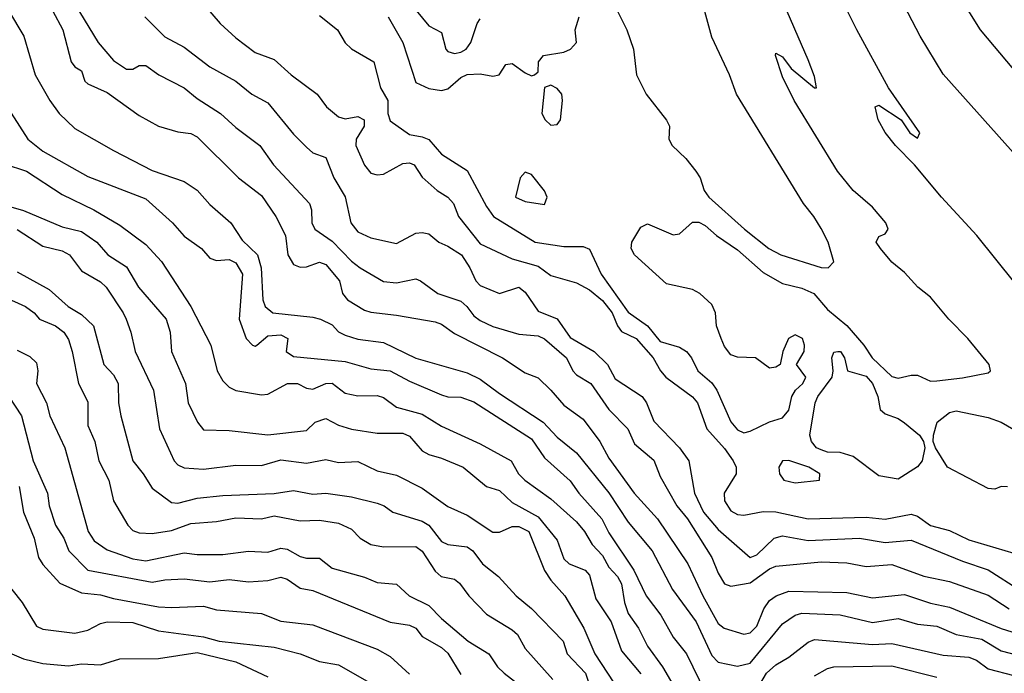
# Model space of a CAD drawing. Header units: metres. Extents: x -46681 to -43747, y -240911 to -237677.
# Tile 313 of 656: x -44839 to -44763, y -240522 to -240471. Entities that reach past the tile are written whole.
import ezdxf

# ---------------------------------------------------------------- set-up
doc = ezdxf.new("R2010")
doc.units = ezdxf.units.M
doc.layers.add('CONTOUR_INDEX', color=1, linetype='Continuous')
doc.layers.add('CONTOUR_INTER', color=3, linetype='Continuous')

msp = doc.modelspace()

# ---------------------------------------------------------------- linework, layer by layer
at = {"layer": 'CONTOUR_INDEX'}
for points, elevation in [([(-44759.095, -240484.488), (-44767.595, -240474.963), (-44769.391, -240472.02), (-44770.954, -240469.02)], 90), ([(-44829.665, -240470.52), (-44828.095, -240472.074), (-44826.595, -240472.874), (-44824.595, -240474.406), (-44822.595, -240475.514), (-44821.354, -240476.52), (-44820.095, -240477.207), (-44818.095, -240479.637), (-44817.095, -240480.649), (-44816.595, -240481.094), (-44815.595, -240481.449), (-44814.966, -240483.02), (-44814.095, -240484.497), (-44813.639, -240486.52), (-44813.095, -240487.216), (-44812.095, -240487.695), (-44810.095, -240488.12), (-44808.595, -240487.337), (-44808.095, -240487.267), (-44807.595, -240487.384), (-44806.813, -240488.02), (-44806.095, -240488.334), (-44805.046, -240489.02), (-44804.392, -240490.02), (-44803.94, -240491.02), (-44803.595, -240491.4), (-44802.095, -240492.012), (-44800.581, -240491.52), (-44800.095, -240491.916), (-44799.095, -240493.398), (-44797.595, -240493.98), (-44796.595, -240495.43), (-44794.736, -240496.52), (-44793.704, -240497.52), (-44793.095, -240498.636), (-44791.002, -240500.02), (-44790.661, -240500.52), (-44790.095, -240501.928), (-44788.095, -240504.012), (-44787.362, -240505.02), (-44786.938, -240507.52), (-44786.221, -240509.02), (-44785.095, -240510.364), (-44782.595, -240512.524), (-44782.095, -240512.314), (-44780.743, -240511.02), (-44780.095, -240510.856), (-44778.095, -240511.214), (-44774.095, -240511.028), (-44772.095, -240511.372), (-44770.095, -240511.188), (-44766.095, -240512.814), (-44764.095, -240513.492), (-44761.595, -240515.103)], 90), ([(-44840.595, -240481.947), (-44838.854, -240482.52), (-44836.095, -240484.327), (-44833.614, -240485.52), (-44831.595, -240486.707), (-44829.595, -240488.205), (-44828.371, -240489.52), (-44826.09, -240493.02), (-44824.524, -240496.02), (-44824.042, -240498.02), (-44823.595, -240498.8), (-44823.095, -240499.285), (-44822.595, -240499.556), (-44820.595, -240499.901), (-44820.095, -240499.833), (-44818.574, -240499.02), (-44817.804, -240499.02), (-44817.095, -240499.362), (-44816.595, -240499.444), (-44815.595, -240498.999), (-44815.095, -240498.98), (-44814.095, -240499.772), (-44813.095, -240499.979), (-44811.595, -240499.945), (-44811.095, -240500.105), (-44810.095, -240500.845), (-44808.095, -240501.393), (-44806.595, -240502.323), (-44803.595, -240503.687), (-44801.19, -240505.02), (-44800.602, -240506.02), (-44800.125, -240506.52), (-44798.095, -240507.962), (-44796.095, -240509.763), (-44795.47, -240510.52), (-44794.873, -240511.52), (-44794.095, -240512.386), (-44793.595, -240513.285), (-44792.916, -240514.02), (-44792.595, -240514.582), (-44792.384, -240516.02), (-44792.095, -240516.887), (-44791.28, -240518.02), (-44790.595, -240519.417), (-44789.42, -240521.02), (-44788.25, -240523.02)], 95), ([(-44839.595, -240496.422), (-44838.595, -240496.919), (-44838.095, -240497.413), (-44837.969, -240498.02), (-44838.073, -240499.02), (-44837.311, -240500.52), (-44837.039, -240501.52), (-44835.877, -240504.02), (-44834.056, -240510.52), (-44833.595, -240511.228), (-44832.595, -240511.941), (-44830.595, -240512.624), (-44829.595, -240512.797), (-44826.595, -240512.159), (-44825.595, -240512.303), (-44823.595, -240512.3), (-44821.595, -240512.037), (-44820.095, -240512.129), (-44819.095, -240511.815), (-44818.595, -240511.892), (-44817.595, -240512.445), (-44817.095, -240512.577), (-44816.095, -240512.57), (-44815.095, -240513.359), (-44812.595, -240514.048), (-44811.595, -240514.467), (-44810.095, -240514.612), (-44809.103, -240515.52), (-44807.595, -240516.253), (-44806.595, -240517.282), (-44804.53, -240519.02), (-44802.929, -240520.02), (-44802.24, -240521.02), (-44801.725, -240521.52), (-44800.595, -240522.401)], 100), ([(-44777.595, -240521.724), (-44776.595, -240521.147), (-44776.095, -240521.029), (-44771.595, -240520.941), (-44768.095, -240521.842)], 95)]:
    msp.add_lwpolyline(points, dxfattribs=dict(at, elevation=elevation))
at = {"layer": 'CONTOUR_INTER'}
for points, elevation in [([(-44816.095, -240470.407), (-44814.692, -240471.52), (-44814.095, -240472.533), (-44813.595, -240473.014), (-44811.849, -240474.02), (-44811.337, -240476.02), (-44810.782, -240477.02), (-44810.759, -240478.02), (-44810.595, -240478.59), (-44809.095, -240479.657), (-44808.095, -240479.833), (-44807.595, -240480.054), (-44806.595, -240481.19), (-44804.595, -240482.463), (-44803.095, -240485.251), (-44802.547, -240486.02), (-44799.327, -240488.02), (-44797.095, -240488.374), (-44795.595, -240488.359), (-44795.095, -240488.575), (-44794.196, -240490.52), (-44792.095, -240493.476), (-44790.579, -240494.52), (-44789.595, -240495.737), (-44788.095, -240496.189), (-44787.563, -240496.52), (-44787.154, -240497.02), (-44786.661, -240498.02), (-44785.595, -240498.953), (-44785.2, -240499.52), (-44784.095, -240501.997), (-44783.595, -240502.601), (-44783.095, -240502.831), (-44782.595, -240502.709), (-44781.095, -240501.98), (-44780.095, -240501.668), (-44779.595, -240501.075), (-44779.369, -240500.02), (-44779.076, -240499.52), (-44778.52, -240499.02), (-44778.283, -240498.52), (-44778.988, -240497.52), (-44778.396, -240496.52), (-44778.384, -240496.02), (-44778.547, -240495.52), (-44779.095, -240495.234), (-44779.622, -240495.52), (-44780.058, -240496.52), (-44780.258, -240497.52), (-44780.595, -240497.742), (-44781.095, -240497.812), (-44782.186, -240497.02), (-44783.595, -240496.96), (-44784.095, -240496.79), (-44784.595, -240496.141), (-44784.851, -240495.52), (-44785.219, -240494.52), (-44785.31, -240493.52), (-44785.595, -240492.88), (-44786.524, -240492.02), (-44787.095, -240491.693), (-44789.095, -240491.254), (-44791.594, -240489.02), (-44791.861, -240488.52), (-44791.793, -240488.02), (-44791.095, -240486.872), (-44790.595, -240486.597), (-44788.595, -240487.461), (-44788.095, -240487.376), (-44787.095, -240486.484), (-44786.595, -240486.475), (-44786.095, -240486.737), (-44785.22, -240487.52), (-44783.595, -240488.612), (-44781.595, -240490.376), (-44780.095, -240491.242), (-44778.595, -240491.593), (-44777.646, -240492.02), (-44776.595, -240493.253), (-44775.095, -240494.504), (-44773.775, -240496.02), (-44773.113, -240497.02), (-44771.595, -240498.471), (-44771.095, -240498.604), (-44770.095, -240498.364), (-44769.595, -240498.374), (-44768.595, -240498.818), (-44768.095, -240498.804), (-44766.095, -240498.578), (-44764.095, -240498.171), (-44763.919, -240498.02), (-44764.021, -240497.52), (-44765.67, -240495.52), (-44767.165, -240494.02), (-44768.595, -240492.289), (-44769.57, -240491.52), (-44770.595, -240490.386), (-44771.595, -240489.571), (-44772.475, -240488.52), (-44772.813, -240488.02), (-44772.595, -240487.589), (-44772.095, -240487.383), (-44771.87, -240487.02), (-44772.06, -240486.52), (-44773.095, -240485.317), (-44774.595, -240484.02), (-44775.812, -240482.52), (-44779.181, -240477.02), (-44780.095, -240475.177), (-44780.646, -240473.52), (-44780.595, -240473.343), (-44780.095, -240473.621), (-44779.419, -240474.52), (-44777.595, -240476.037), (-44777.453, -240476.02), (-44777.595, -240475.141), (-44778.095, -240473.855), (-44782.147, -240464.52)], 88), ([(-44760.541, -240493.02), (-44764.985, -240487.52), (-44767.73, -240484.52), (-44769.818, -240482.02), (-44771.297, -240480.52), (-44772.095, -240479.505), (-44772.648, -240478.52), (-44772.879, -240477.52), (-44772.595, -240477.369), (-44770.871, -240478.52), (-44770.182, -240479.52), (-44769.595, -240479.941), (-44769.403, -240479.52), (-44771.844, -240476.02), (-44774.307, -240471.52), (-44776.806, -240466.52)], 89), ([(-44762.095, -240474.602), (-44764.709, -240471.52), (-44766.868, -240468.02)], 91), ([(-44826.095, -240468.362), (-44823.808, -240471.02), (-44822.595, -240472.144), (-44821.095, -240473.287), (-44819.595, -240473.836), (-44818.283, -240475.02), (-44816.269, -240476.52), (-44815.542, -240477.52), (-44814.595, -240478.29), (-44814.095, -240478.443), (-44813.095, -240478.263), (-44812.597, -240478.52), (-44812.62, -240479.02), (-44813.244, -240480.02), (-44813.258, -240480.52), (-44812.595, -240482.037), (-44812.095, -240482.653), (-44811.595, -240482.805), (-44811.095, -240482.733), (-44809.595, -240481.923), (-44809.095, -240481.851), (-44808.718, -240482.02), (-44808.095, -240482.962), (-44806.936, -240484.02), (-44806.095, -240484.531), (-44805.654, -240485.02), (-44805.273, -240486.02), (-44803.595, -240488.144), (-44801.095, -240489.331), (-44799.095, -240489.888), (-44798.095, -240490.604), (-44796.095, -240491.181), (-44795.095, -240491.743), (-44794.095, -240492.552), (-44793.341, -240493.52), (-44792.922, -240494.52), (-44792.595, -240494.966), (-44791.47, -240495.52), (-44790.155, -240497.02), (-44789.582, -240498.02), (-44789.148, -240498.52), (-44787.095, -240500.036), (-44786.691, -240500.52), (-44785.976, -240502.52), (-44784.595, -240504.065), (-44783.924, -240505.02), (-44783.7, -240505.52), (-44783.679, -240506.02), (-44784.625, -240507.52), (-44784.595, -240508.118), (-44784.095, -240508.896), (-44783.595, -240509.196), (-44783.095, -240509.253), (-44781.595, -240508.956), (-44780.595, -240508.978), (-44778.095, -240509.517), (-44773.595, -240509.404), (-44772.095, -240509.551), (-44770.095, -240509.155), (-44769.595, -240509.308), (-44768.595, -240510.056), (-44767.095, -240510.424), (-44765.595, -240511.153), (-44762.095, -240512.193)], 89), ([(-44835.097, -240469.52), (-44833.28, -240472.52), (-44832.095, -240473.903), (-44831.095, -240474.59), (-44830.595, -240474.572), (-44830.095, -240474.302), (-44829.595, -240474.3), (-44828.565, -240475.02), (-44826.601, -240476.02), (-44825.595, -240476.855), (-44823.774, -240478.02), (-44822.595, -240479.106), (-44820.73, -240480.52), (-44819.668, -240482.02), (-44816.872, -240485.02), (-44816.71, -240485.52), (-44816.683, -240486.52), (-44816.445, -240487.02), (-44815.095, -240487.947), (-44813.595, -240489.507), (-44812.933, -240490.02), (-44811.095, -240491.081), (-44810.095, -240491.177), (-44808.595, -240490.879), (-44808.225, -240491.02), (-44806.882, -240492.02), (-44805.095, -240492.609), (-44804.626, -240493.02), (-44804.095, -240493.753), (-44803.595, -240494.119), (-44802.595, -240494.589), (-44800.595, -240495.185), (-44799.095, -240495.301), (-44798.595, -240495.543), (-44796.874, -240497.02), (-44796.383, -240498.02), (-44796.095, -240498.345), (-44794.999, -240499.02), (-44793.586, -240501.02), (-44792.112, -240502.52), (-44791.595, -240503.706), (-44790.095, -240504.955), (-44789.595, -240506.242), (-44788.313, -240508.52), (-44787.467, -240509.52), (-44785.593, -240512.52), (-44785.095, -240513.744), (-44784.595, -240514.567), (-44784.095, -240514.765), (-44782.595, -240514.492), (-44781.095, -240513.411), (-44780.595, -240513.207), (-44777.095, -240512.862), (-44775.095, -240512.936), (-44773.595, -240513.223), (-44771.595, -240513.069), (-44769.095, -240513.988), (-44767.095, -240514.404), (-44764.095, -240515.449), (-44762.474, -240516.52)], 91), ([(-44793.095, -240469.719), (-44792.194, -240471.52), (-44791.662, -240473.02), (-44791.45, -240475.02), (-44790.691, -240476.52), (-44789.095, -240478.555), (-44788.884, -240479.02), (-44788.935, -240480.02), (-44788.668, -240480.52), (-44787.595, -240481.513), (-44786.829, -240482.52), (-44786.49, -240483.02), (-44786.168, -240484.02), (-44785.817, -240484.52), (-44783.055, -240487.02), (-44781.146, -240488.52), (-44780.221, -240489.02), (-44777.095, -240490.006), (-44776.54, -240490.02), (-44776.095, -240489.558), (-44776.533, -240488.02), (-44777.095, -240486.968), (-44777.657, -240486.02), (-44778.462, -240485.02), (-44783.653, -240476.52), (-44784.205, -240475.02), (-44785.595, -240472.085), (-44786.278, -240469.52)], 87), ([(-44840.265, -240470.02), (-44839.064, -240472.02), (-44838.196, -240475.02), (-44837.054, -240477.02), (-44836.322, -240478.02), (-44835.095, -240479.19), (-44832.095, -240480.89), (-44829.095, -240482.458), (-44826.595, -240483.301), (-44825.595, -240483.975), (-44824.595, -240485.091), (-44822.966, -240486.52), (-44822.095, -240487.876), (-44820.897, -240489.02), (-44820.628, -240490.02), (-44820.481, -240492.52), (-44820.295, -240493.02), (-44819.72, -240493.52), (-44816.595, -240493.855), (-44816.006, -240494.02), (-44815.095, -240494.451), (-44814.595, -240494.991), (-44814.095, -240495.261), (-44813.095, -240495.573), (-44811.095, -240495.824), (-44808.595, -240497.046), (-44804.595, -240498.168), (-44803.595, -240498.667), (-44802.095, -240499.795), (-44798.686, -240502.02), (-44797.595, -240503.182), (-44796.095, -240504.395), (-44793.595, -240507.507), (-44792.095, -240509.789), (-44790.213, -240512.02), (-44788.649, -240515.02), (-44786.804, -240517.52), (-44785.595, -240520.136), (-44785.095, -240520.657), (-44783.595, -240520.984), (-44782.595, -240520.741), (-44780.095, -240517.689), (-44779.095, -240517.011), (-44778.595, -240516.869), (-44775.595, -240516.986), (-44773.095, -240517.574), (-44771.095, -240517.274), (-44769.595, -240517.712), (-44768.095, -240517.874), (-44766.595, -240518.523), (-44764.595, -240518.887), (-44763.095, -240519.796), (-44761.095, -240520.3)], 93), ([(-44836.838, -240470.02), (-44836.04, -240471.52), (-44835.383, -240474.02), (-44835.095, -240474.412), (-44834.595, -240474.714), (-44834.325, -240475.52), (-44834.095, -240475.727), (-44832.595, -240476.396), (-44830.095, -240478.187), (-44828.595, -240479.015), (-44827.095, -240479.443), (-44826.095, -240479.577), (-44825.595, -240479.85), (-44822.379, -240483.02), (-44820.595, -240484.398), (-44819.466, -240486.02), (-44818.716, -240487.52), (-44818.553, -240489.02), (-44818.095, -240489.761), (-44817.595, -240489.962), (-44817.095, -240489.932), (-44816.095, -240489.584), (-44815.595, -240489.76), (-44814.525, -240491.02), (-44814.298, -240492.02), (-44813.899, -240492.52), (-44812.595, -240493.303), (-44812.095, -240493.466), (-44810.095, -240493.698), (-44807.095, -240494.217), (-44806.595, -240494.4), (-44805.595, -240495.125), (-44801.849, -240497.02), (-44800.095, -240498.177), (-44799.095, -240498.576), (-44798.086, -240499.52), (-44797.095, -240500.683), (-44795.595, -240501.771), (-44794.293, -240503.52), (-44793.595, -240504.815), (-44791.626, -240507.52), (-44789.807, -240509.52), (-44787.442, -240513.02), (-44786.284, -240515.52), (-44785.095, -240517.671), (-44784.63, -240518.02), (-44783.095, -240518.492), (-44782.595, -240518.384), (-44782.095, -240517.862), (-44781.536, -240516.52), (-44781.095, -240515.862), (-44780.586, -240515.52), (-44779.595, -240515.146), (-44775.095, -240515.248), (-44773.095, -240515.665), (-44770.595, -240515.395), (-44768.595, -240516.07), (-44767.095, -240516.401), (-44763.095, -240518.046), (-44761.095, -240518.682)], 92), ([(-44808.557, -240470.02), (-44807.595, -240471.205), (-44806.595, -240471.739), (-44806.252, -240473.02), (-44806.095, -240473.207), (-44805.595, -240473.363), (-44805.095, -240473.273), (-44804.669, -240473.02), (-44804.323, -240472.52), (-44803.838, -240471.02), (-44803.595, -240470.667)], 86), ([(-44810.733, -240470.52), (-44809.605, -240472.52), (-44808.595, -240475.613), (-44807.595, -240476.073), (-44806.595, -240476.245), (-44806.095, -240476.104), (-44805.095, -240475.22), (-44804.595, -240475.007), (-44803.595, -240474.94), (-44802.595, -240475.121), (-44802.128, -240475.02), (-44801.595, -240474.212), (-44801.095, -240474.136), (-44800.095, -240474.862), (-44799.595, -240475.091), (-44799.372, -240475.02), (-44799.095, -240474.783), (-44799.046, -240474.02), (-44798.669, -240473.52), (-44797.095, -240473.261), (-44796.567, -240473.02), (-44796.102, -240472.52), (-44796.204, -240471.52), (-44795.891, -240470.52)], 87), ([(-44841.595, -240475.63), (-44838.762, -240480.02), (-44837.595, -240480.958), (-44834.095, -240482.921), (-44829.595, -240484.648), (-44827.503, -240486.52), (-44826.595, -240487.564), (-44825.263, -240488.52), (-44824.595, -240489.274), (-44824.095, -240489.444), (-44823.095, -240489.369), (-44822.595, -240489.642), (-44822.078, -240490.52), (-44822.33, -240494.02), (-44821.785, -240495.52), (-44821.28, -240496.02), (-44821.095, -240496.112), (-44820.943, -240496.02), (-44820.095, -240495.299), (-44819.095, -240495.233), (-44818.54, -240495.52), (-44818.679, -240496.52), (-44818.095, -240496.899), (-44814.095, -240497.309), (-44812.095, -240497.869), (-44810.595, -240498.036), (-44809.095, -240498.836), (-44806.595, -240499.883), (-44806.095, -240500.04), (-44805.095, -240500.064), (-44804.095, -240500.431), (-44799.595, -240503.316), (-44798.595, -240504.785), (-44796.595, -240506.579), (-44795.929, -240507.52), (-44794.124, -240509.52), (-44793.595, -240510.602), (-44791.642, -240513.52), (-44790.684, -240515.52), (-44789.556, -240517.02), (-44788.595, -240518.731), (-44787.558, -240520.02), (-44785.595, -240524.07)], 94), ([(-44798.595, -240476.01), (-44798.799, -240478.02), (-44798.53, -240478.52), (-44798.095, -240478.923), (-44797.595, -240478.889), (-44797.344, -240478.52), (-44797.183, -240477.02), (-44797.238, -240476.52), (-44797.595, -240476.082), (-44798.095, -240475.831), (-44798.595, -240476.01)], 87), ([(-44800.095, -240482.585), (-44800.482, -240483.02), (-44800.857, -240484.52), (-44800.095, -240484.87), (-44798.595, -240485.086), (-44798.382, -240484.52), (-44798.595, -240484.033), (-44799.595, -240482.774), (-44800.095, -240482.585)], 87), ([(-44841.022, -240485.02), (-44839.095, -240485.553), (-44836.095, -240486.828), (-44834.595, -240487.203), (-44833.39, -240488.02), (-44832.537, -240489.02), (-44831.095, -240489.939), (-44830.149, -240491.52), (-44828.015, -240494.02), (-44827.685, -240495.02), (-44827.596, -240496.52), (-44826.51, -240499.02), (-44826.304, -240500.52), (-44825.561, -240502.02), (-44825.095, -240502.597), (-44823.095, -240502.653), (-44820.095, -240502.987), (-44817.095, -240502.651), (-44816.421, -240502.02), (-44815.595, -240501.729), (-44814.595, -240502.245), (-44813.595, -240502.559), (-44811.595, -240502.873), (-44809.595, -240502.863), (-44809.095, -240503.111), (-44808.095, -240504.233), (-44807.595, -240504.537), (-44806.595, -240504.803), (-44804.904, -240505.52), (-44803.095, -240507.008), (-44802.095, -240507.334), (-44801.095, -240508.268), (-44799.095, -240509.377), (-44797.595, -240511.182), (-44797.095, -240512.626), (-44796.677, -240513.02), (-44795.425, -240513.52), (-44795.095, -240513.891), (-44794.595, -240515.754), (-44793.412, -240517.52), (-44792.595, -240519.778), (-44791.095, -240521.561)], 96), ([(-44839.595, -240487.042), (-44837.595, -240488.329), (-44836.095, -240488.708), (-44835.525, -240489.02), (-44834.595, -240490.266), (-44833.095, -240491.113), (-44832.675, -240491.52), (-44831.336, -240493.52), (-44831.12, -240494.02), (-44830.745, -240495.02), (-44830.411, -240496.52), (-44828.989, -240499.52), (-44828.513, -240502.52), (-44827.389, -240505.02), (-44827.095, -240505.322), (-44826.595, -240505.552), (-44825.095, -240505.659), (-44822.595, -240505.35), (-44820.595, -240505.377), (-44819.095, -240504.947), (-44817.095, -240505.2), (-44815.595, -240504.924), (-44814.595, -240505.157), (-44813.095, -240505.073), (-44811.595, -240505.787), (-44810.095, -240506.144), (-44808.095, -240507.137), (-44806.095, -240508.558), (-44804.595, -240509.253), (-44802.595, -240510.567), (-44802.095, -240510.561), (-44801.095, -240510.127), (-44800.595, -240510.133), (-44799.8, -240510.52), (-44798.595, -240513.531), (-44798.095, -240514.304), (-44797.013, -240515.52), (-44795.545, -240518.02), (-44794.667, -240520.02), (-44792.709, -240523.02)], 97), ([(-44839.595, -240490.32), (-44837.095, -240491.711), (-44835.622, -240493.02), (-44834.595, -240493.653), (-44833.651, -240494.52), (-44832.859, -240497.52), (-44832.095, -240498.348), (-44831.745, -240499.02), (-44831.706, -240500.52), (-44831.523, -240501.52), (-44830.602, -240505.02), (-44829.787, -240506.02), (-44829.095, -240507.151), (-44827.595, -240508.264), (-44827.095, -240508.3), (-44825.595, -240507.929), (-44823.595, -240507.701), (-44819.595, -240507.561), (-44818.095, -240507.334), (-44816.595, -240507.6), (-44815.595, -240507.534), (-44813.595, -240507.812), (-44811.595, -240508.312), (-44811.055, -240508.52), (-44810.394, -240509.02), (-44808.095, -240509.71), (-44807.595, -240510.026), (-44806.595, -240511.293), (-44806.095, -240511.527), (-44804.595, -240511.693), (-44804.164, -240512.02), (-44803.411, -240513.02), (-44802.174, -240514.02), (-44800.785, -240515.52), (-44799.595, -240516.492), (-44797.137, -240519.02), (-44796.828, -240520.02), (-44795.411, -240521.52), (-44794.913, -240523.02)], 98), ([(-44840.595, -240492.272), (-44838.927, -240493.02), (-44838.271, -240493.52), (-44837.857, -240494.02), (-44836.595, -240494.526), (-44835.954, -240495.02), (-44835.595, -240495.591), (-44835.306, -240496.52), (-44834.83, -240499.02), (-44834.095, -240500.445), (-44834.095, -240502.273), (-44833.558, -240503.52), (-44833.249, -240505.02), (-44832.447, -240506.52), (-44832.095, -240508.123), (-44830.99, -240510.02), (-44830.595, -240510.44), (-44830.095, -240510.62), (-44829.095, -240510.661), (-44827.595, -240510.425), (-44826.095, -240509.877), (-44824.095, -240509.738), (-44822.595, -240509.461), (-44820.595, -240509.517), (-44819.595, -240509.29), (-44817.595, -240509.69), (-44816.095, -240509.637), (-44814.595, -240509.87), (-44813.595, -240510.336), (-44812.916, -240511.02), (-44812.095, -240511.522), (-44811.095, -240511.709), (-44808.595, -240511.666), (-44808.095, -240512.027), (-44807.095, -240513.589), (-44806.613, -240514.02), (-44805.595, -240514.215), (-44805.188, -240514.52), (-44804.472, -240515.52), (-44803.095, -240516.934), (-44801.095, -240518.152), (-44800.696, -240518.52), (-44800.095, -240519.597), (-44797.951, -240522.02)], 99), ([(-44775.78, -240496.52), (-44775.575, -240496.52), (-44775.279, -240497.02), (-44775.033, -240498.02), (-44773.595, -240498.451), (-44773.095, -240498.998), (-44772.689, -240500.02), (-44772.506, -240501.02), (-44772.095, -240501.37), (-44771.095, -240501.717), (-44770.595, -240502.055), (-44769.445, -240503.02), (-44769.128, -240503.52), (-44769.016, -240504.02), (-44769.237, -240505.02), (-44769.595, -240505.477), (-44771.095, -240506.436), (-44772.595, -240506.187), (-44774.595, -240504.677), (-44775.595, -240504.376), (-44776.595, -240504.336), (-44777.095, -240504.173), (-44777.433, -240504.02), (-44777.835, -240503.52), (-44777.975, -240503.02), (-44777.545, -240500.52), (-44777.342, -240500.02), (-44776.216, -240498.52), (-44776.14, -240498.02), (-44776.247, -240497.02), (-44776.095, -240496.586), (-44775.78, -240496.52)], 89), ([(-44840.243, -240500.02), (-44839.244, -240501.52), (-44838.331, -240505.02), (-44837.239, -240507.52), (-44837.104, -240508.52), (-44836.608, -240510.02), (-44835.964, -240511.02), (-44835.575, -240512.02), (-44834.095, -240513.503), (-44829.095, -240514.451), (-44828.095, -240514.257), (-44826.595, -240514.195), (-44824.595, -240514.411), (-44823.095, -240514.245), (-44821.595, -240514.425), (-44820.095, -240514.314), (-44819.095, -240514.063), (-44818.595, -240514.214), (-44817.595, -240514.914), (-44816.595, -240515.103), (-44810.595, -240517.544), (-44809.095, -240517.777), (-44808.595, -240518.019), (-44808.095, -240518.658), (-44806.597, -240519.52), (-44806.095, -240519.961), (-44805.095, -240521.623)], 101), ([(-44762.595, -240507.041), (-44763.095, -240507.01), (-44763.595, -240507.229), (-44764.095, -240507.158), (-44767.273, -240505.52), (-44768.199, -240504.02), (-44768.366, -240503.52), (-44768.341, -240503.02), (-44768.071, -240502.02), (-44767.095, -240501.265), (-44766.595, -240501.126), (-44764.095, -240501.652), (-44763.095, -240502.006), (-44762.095, -240502.58)], 89), ([(-44780.095, -240505.006), (-44780.37, -240505.52), (-44780.331, -240506.02), (-44779.989, -240506.52), (-44779.095, -240506.717), (-44777.225, -240506.52), (-44777.187, -240506.02), (-44778.054, -240505.52), (-44779.595, -240505.002), (-44780.095, -240505.006)], 88), ([(-44839.421, -240507.02), (-44839.092, -240509.02), (-44838.274, -240511.02), (-44837.934, -240512.52), (-44837.595, -240513.079), (-44836.265, -240514.52), (-44834.595, -240515.267), (-44833.095, -240515.42), (-44832.095, -240515.718), (-44828.595, -240516.355), (-44827.595, -240516.422), (-44825.095, -240516.302), (-44824.095, -240516.608), (-44820.595, -240516.873), (-44819.095, -240517.49), (-44816.595, -240517.751), (-44811.595, -240519.646), (-44810.595, -240520.228), (-44809.095, -240521.61)], 102), ([(-44840.797, -240514.02), (-44839.196, -240516.02), (-44838.095, -240517.88), (-44837.595, -240518.102), (-44835.095, -240518.411), (-44834.095, -240518.18), (-44833.095, -240517.655), (-44832.595, -240517.543), (-44830.595, -240517.58), (-44828.595, -240518.229), (-44825.095, -240518.708), (-44823.886, -240519.02), (-44819.595, -240519.502), (-44817.595, -240520.008), (-44816.095, -240520.603), (-44814.595, -240520.866), (-44811.095, -240522.877)], 103), ([(-44781.931, -240522.52), (-44781.326, -240521.52), (-44780.595, -240520.864), (-44779.595, -240520.282), (-44778.095, -240519.122), (-44777.595, -240518.909), (-44773.095, -240519.281), (-44771.595, -240519.204), (-44767.595, -240520.123), (-44765.595, -240520.268), (-44765.002, -240520.52), (-44764.095, -240521.178), (-44762.095, -240521.699)], 94), ([(-44839.999, -240520.02), (-44839.095, -240520.394), (-44837.595, -240520.759), (-44835.595, -240520.942), (-44834.595, -240520.784), (-44833.095, -240520.862), (-44831.595, -240520.393), (-44828.595, -240520.383), (-44825.595, -240519.904), (-44822.595, -240520.645), (-44820.095, -240521.811)], 104)]:
    msp.add_lwpolyline(points, dxfattribs=dict(at, elevation=elevation))

doc.saveas('drawing.dxf')
